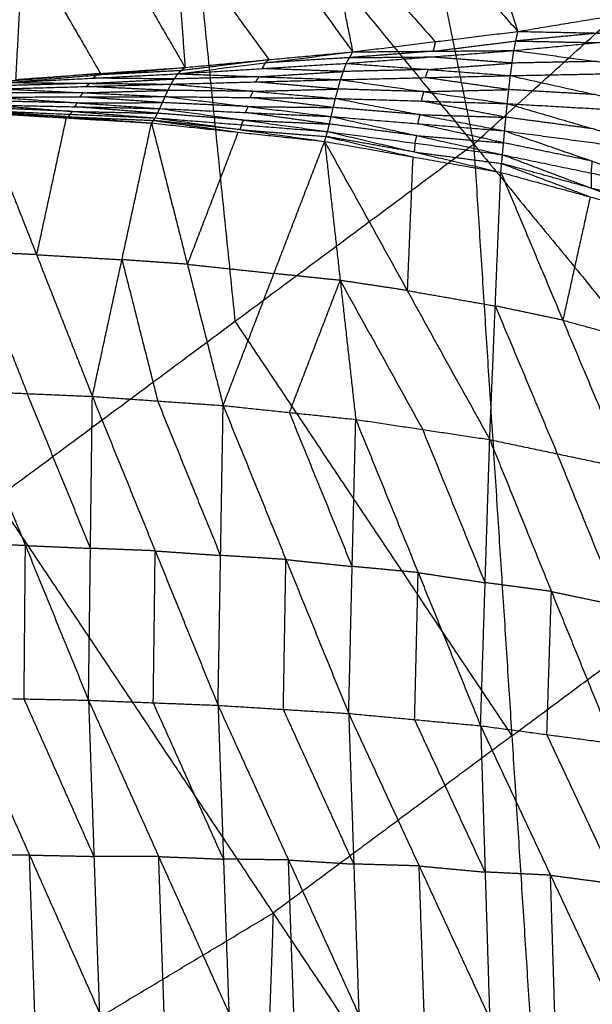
# Model space of a CAD drawing. Header units: millimetres. Extents: x -106 to 110, y -96 to 120.
# Tile 578 of 656: x 30 to 35, y -34 to -26. Entities that reach past the tile are written whole.
import ezdxf

# ---------------------------------------------------------------- set-up
doc = ezdxf.new("R2010")
doc.units = ezdxf.units.MM
doc.header["$MEASUREMENT"] = 0
doc.layers.add('Default', color=7, linetype='Continuous', true_color=0x000000)

msp = doc.modelspace()

# ---------------------------------------------------------------- linework, layer by layer
at = {"layer": 'Default'}
for points in [[(32.1689, -18.3944, 3.8092), (33.0616, -22.7979, 3.8351), (33.9543, -27.2015, 3.8611)], [(29.048, -21.223, 3.8092), (31.5011, -24.2122, 3.8351), (33.9543, -27.2015, 3.8611)], [(33.9543, -27.2015, 3.8611), (35.796, -25.5323, 3.8611), (37.6376, -23.8631, 3.8611)], [(33.5979, -24.1026, -1.5695), (33.9606, -25.1811, -0.722), (34.3234, -26.2595, 0.1255)], [(31.3722, -24.2734, -1.6672), (31.4563, -25.4169, -0.7767), (31.5403, -26.5605, 0.1138)], [(31.3722, -24.2734, -1.6672), (32.1574, -25.3518, -0.7738), (32.9426, -26.4303, 0.1196)], [(31.5011, -24.2122, 3.8351), (31.7295, -26.4472, 3.8481), (31.9579, -28.6821, 3.8611)], [(32.4884, -24.1954, -1.6236), (32.7155, -25.3129, -0.752), (32.9426, -26.4303, 0.1196)], [(32.4884, -24.1954, -1.6236), (33.4059, -25.2275, -0.749), (34.3234, -26.2595, 0.1255)], [(30.1258, -26.6608, 0.1084), (30.1888, -25.5004, -0.7963), (30.2518, -24.3401, -1.701)], [(30.2518, -24.3401, -1.701), (30.896, -25.4503, -0.7936), (31.5403, -26.5605, 0.1138)], [(32.7155, -25.3129, -0.752), (33.1743, -25.8289, -0.3147), (33.633, -26.3449, 0.1226)], [(31.4563, -25.4169, -0.7767), (31.8489, -25.9562, -0.33), (32.2415, -26.4954, 0.1167)], [(30.1888, -25.5004, -0.7963), (30.5109, -26.0555, -0.3426), (30.833, -26.6106, 0.1111)], [(34.3234, -26.2595, 0.1255), (35.0008, -26.1475, 0.1286), (35.6782, -26.0356, 0.1316)], [(32.9426, -26.4303, 0.1196), (33.633, -26.3449, 0.1226), (34.3234, -26.2595, 0.1255)], [(34.2902, -26.4192, -0.0923), (34.3068, -26.3394, 0.0166), (34.3234, -26.2595, 0.1255)], [(34.2902, -26.4192, -0.0923), (34.9856, -26.3532, -0.1369), (35.6811, -26.2872, -0.1815)], [(35.0022, -26.2733, -0.028), (34.6545, -26.3063, -0.0057), (34.3068, -26.3394, 0.0166)], [(34.3234, -26.2595, 0.1255), (35.0022, -26.2733, -0.028), (35.6811, -26.2872, -0.1815)], [(33.6164, -26.4248, 0.0136), (33.9616, -26.3821, 0.0151), (34.3068, -26.3394, 0.0166)], [(33.633, -26.3449, 0.1226), (33.6247, -26.3848, 0.0681), (33.6164, -26.4248, 0.0136)], [(34.3068, -26.3394, 0.0166), (34.6462, -26.3463, -0.0602), (34.9856, -26.3532, -0.1369)], [(31.4783, -26.6136, 0.0311), (32.2105, -26.522, 0.0754), (32.9426, -26.4303, 0.1196)], [(32.2415, -26.4954, 0.1167), (31.8754, -26.5412, 0.0946), (31.5093, -26.5871, 0.0725)], [(31.5403, -26.5605, 0.1138), (32.2415, -26.4954, 0.1167), (32.9426, -26.4303, 0.1196)], [(32.9155, -26.4782, 0.0492), (32.563, -26.5001, 0.0623), (32.2105, -26.522, 0.0754)], [(32.2105, -26.522, 0.0754), (32.226, -26.5087, 0.096), (32.2415, -26.4954, 0.1167)], [(32.8885, -26.5262, -0.0212), (33.5893, -26.4727, -0.0568), (34.2902, -26.4192, -0.0923)], [(32.8885, -26.5262, -0.0212), (32.9155, -26.4782, 0.0492), (32.9426, -26.4303, 0.1196)], [(33.6164, -26.4248, 0.0136), (33.266, -26.4515, 0.0314), (32.9155, -26.4782, 0.0492)], [(32.9155, -26.4782, 0.0492), (33.2524, -26.4755, -0.0038), (33.5893, -26.4727, -0.0568)], [(32.9426, -26.4303, 0.1196), (33.6164, -26.4248, 0.0136), (34.2902, -26.4192, -0.0923)], [(34.2755, -26.5241, -0.1612), (33.9324, -26.4984, -0.109), (33.5893, -26.4727, -0.0568)], [(34.2609, -26.6289, -0.2301), (34.2755, -26.5241, -0.1612), (34.2902, -26.4192, -0.0923)], [(34.2902, -26.4192, -0.0923), (34.9864, -26.5104, -0.2318), (35.6826, -26.6016, -0.3713)], [(30.0612, -26.6865, 0.0655), (30.8007, -26.6235, 0.0897), (31.5403, -26.5605, 0.1138)], [(30.1258, -26.6608, 0.1084), (30.833, -26.6106, 0.1111), (31.5403, -26.5605, 0.1138)], [(31.4783, -26.6136, 0.0311), (32.1834, -26.5699, 0.005), (32.8885, -26.5262, -0.0212)], [(31.4783, -26.6136, 0.0311), (31.5093, -26.5871, 0.0725), (31.5403, -26.5605, 0.1138)], [(32.2105, -26.522, 0.0754), (32.1969, -26.5459, 0.0402), (32.1834, -26.5699, 0.005)], [(32.8644, -26.5944, -0.0688), (32.5239, -26.5821, -0.0319), (32.1834, -26.5699, 0.005)], [(32.8404, -26.6625, -0.1164), (32.8644, -26.5944, -0.0688), (32.8885, -26.5262, -0.0212)], [(33.5747, -26.5775, -0.1257), (33.2195, -26.5859, -0.0972), (32.8644, -26.5944, -0.0688)], [(32.8885, -26.5262, -0.0212), (33.5747, -26.5775, -0.1257), (34.2609, -26.6289, -0.2301)], [(33.5506, -26.6457, -0.1732), (33.5626, -26.6116, -0.1494), (33.5747, -26.5775, -0.1257)], [(33.5747, -26.5775, -0.1257), (33.9251, -26.5508, -0.1434), (34.2755, -26.5241, -0.1612)], [(34.9864, -26.5104, -0.2318), (34.631, -26.5172, -0.1965), (34.2755, -26.5241, -0.1612)], [(30.0612, -26.6865, 0.0655), (30.7697, -26.65, 0.0483), (31.4783, -26.6136, 0.0311)], [(30.833, -26.6106, 0.1111), (30.4633, -26.6421, 0.099), (30.0935, -26.6736, 0.087)], [(30.7418, -26.6932, 0.017), (31.0961, -26.675, 0.0084), (31.4504, -26.6568, -0.0002)], [(30.8007, -26.6235, 0.0897), (30.7852, -26.6368, 0.069), (30.7697, -26.65, 0.0483)], [(31.4504, -26.6568, -0.0002), (31.1101, -26.6534, 0.0241), (30.7697, -26.65, 0.0483)], [(31.5093, -26.5871, 0.0725), (31.155, -26.6053, 0.0811), (30.8007, -26.6235, 0.0897)], [(30.8007, -26.6235, 0.0897), (30.8169, -26.6171, 0.1004), (30.833, -26.6106, 0.1111)], [(31.4225, -26.6999, -0.0315), (31.4504, -26.6568, -0.0002), (31.4783, -26.6136, 0.0311)], [(32.1593, -26.6381, -0.0426), (31.8049, -26.6474, -0.0214), (31.4504, -26.6568, -0.0002)], [(31.4783, -26.6136, 0.0311), (32.1593, -26.6381, -0.0426), (32.8404, -26.6625, -0.1164)], [(32.1314, -26.6812, -0.0739), (32.1454, -26.6596, -0.0583), (32.1593, -26.6381, -0.0426)], [(32.1593, -26.6381, -0.0426), (32.5119, -26.6162, -0.0557), (32.8644, -26.5944, -0.0688)], [(32.8404, -26.6625, -0.1164), (33.5506, -26.6457, -0.1732), (34.2609, -26.6289, -0.2301)], [(34.248, -26.7458, -0.246), (33.8993, -26.6958, -0.2096), (33.5506, -26.6457, -0.1732)], [(34.2351, -26.8628, -0.2619), (34.248, -26.7458, -0.246), (34.2609, -26.6289, -0.2301)], [(34.2609, -26.6289, -0.2301), (34.9718, -26.6152, -0.3007), (35.6826, -26.6016, -0.3713)], [(34.2609, -26.6289, -0.2301), (34.9718, -26.7876, -0.3231), (35.6828, -26.9463, -0.416)], [(30.0028, -26.7394, 0.0258), (30.7126, -26.7197, -0.0028), (31.4225, -26.6999, -0.0315)], [(30.0028, -26.7394, 0.0258), (30.6877, -26.7719, -0.0094), (31.3726, -26.8044, -0.0446)], [(30.7418, -26.6932, 0.017), (30.3869, -26.7031, 0.0313), (30.032, -26.7129, 0.0457)], [(30.0612, -26.6865, 0.0655), (30.7418, -26.6932, 0.017), (31.4225, -26.6999, -0.0315)], [(30.7126, -26.7197, -0.0028), (30.7272, -26.7064, 0.0071), (30.7418, -26.6932, 0.017)], [(31.3975, -26.7522, -0.0381), (31.0551, -26.7359, -0.0204), (30.7126, -26.7197, -0.0028)], [(31.3726, -26.8044, -0.0446), (31.3975, -26.7522, -0.0381), (31.4225, -26.6999, -0.0315)], [(31.4225, -26.6999, -0.0315), (32.1314, -26.6812, -0.0739), (32.8404, -26.6625, -0.1164)], [(31.4225, -26.6999, -0.0315), (32.1103, -26.7597, -0.0845), (32.7982, -26.8196, -0.1376)], [(32.1103, -26.7597, -0.0845), (32.4648, -26.7504, -0.1057), (32.8193, -26.741, -0.127)], [(32.8193, -26.741, -0.127), (32.4753, -26.7111, -0.1004), (32.1314, -26.6812, -0.0739)], [(32.7982, -26.8196, -0.1376), (32.8193, -26.741, -0.127), (32.8404, -26.6625, -0.1164)], [(33.5378, -26.7627, -0.1892), (33.1785, -26.7519, -0.1581), (32.8193, -26.741, -0.127)], [(32.8404, -26.6625, -0.1164), (33.5378, -26.7627, -0.1892), (34.2351, -26.8628, -0.2619)], [(29.9505, -26.8084, 0.018), (30.6616, -26.8064, -0.0133), (31.3726, -26.8044, -0.0446)], [(29.9505, -26.8084, 0.018), (30.6397, -26.8563, -0.0031), (31.3289, -26.9042, -0.0243)], [(30.6877, -26.7719, -0.0094), (30.3322, -26.7729, 0.0062), (29.9767, -26.7739, 0.0219)], [(30.6616, -26.8064, -0.0133), (30.6746, -26.7892, -0.0114), (30.6877, -26.7719, -0.0094)], [(31.3507, -26.8543, -0.0345), (31.0062, -26.8304, -0.0239), (30.6616, -26.8064, -0.0133)], [(30.6877, -26.7719, -0.0094), (31.0426, -26.762, -0.0237), (31.3975, -26.7522, -0.0381)], [(31.3289, -26.9042, -0.0243), (31.3507, -26.8543, -0.0345), (31.3726, -26.8044, -0.0446)], [(31.3726, -26.8044, -0.0446), (32.0674, -26.8876, -0.0756), (32.7621, -26.9708, -0.1065)], [(31.3726, -26.8044, -0.0446), (32.0854, -26.812, -0.0911), (32.7982, -26.8196, -0.1376)], [(32.1103, -26.7597, -0.0845), (31.7539, -26.756, -0.0613), (31.3975, -26.7522, -0.0381)], [(32.0854, -26.812, -0.0911), (32.0978, -26.7859, -0.0878), (32.1103, -26.7597, -0.0845)], [(32.7802, -26.8952, -0.1221), (32.4328, -26.8536, -0.1066), (32.0854, -26.812, -0.0911)], [(32.7621, -26.9708, -0.1065), (32.7802, -26.8952, -0.1221), (32.7982, -26.8196, -0.1376)], [(32.7982, -26.8196, -0.1376), (33.5057, -26.9551, -0.1771), (34.2133, -27.0907, -0.2167)], [(32.7982, -26.8196, -0.1376), (33.5167, -26.8412, -0.1998), (34.2351, -26.8628, -0.2619)], [(33.5167, -26.8412, -0.1998), (33.5272, -26.8019, -0.1945), (33.5378, -26.7627, -0.1892)], [(33.5378, -26.7627, -0.1892), (33.8929, -26.7543, -0.2176), (34.248, -26.7458, -0.246)], [(34.9718, -26.7876, -0.3231), (34.6099, -26.7667, -0.2845), (34.248, -26.7458, -0.246)], [(30.5979, -26.928, 0.0335), (30.2413, -26.9127, 0.0416), (29.8847, -26.8975, 0.0496)], [(29.9046, -26.8738, 0.0309), (30.5979, -26.928, 0.0335), (31.2912, -26.9822, 0.036)], [(29.9046, -26.8738, 0.0309), (30.6167, -26.889, 0.0033), (31.3289, -26.9042, -0.0243)], [(30.6397, -26.8563, -0.0031), (30.2836, -26.8487, 0.0107), (29.9276, -26.8411, 0.0245)], [(30.6167, -26.889, 0.0033), (30.6282, -26.8726, 0.0001), (30.6397, -26.8563, -0.0031)], [(31.3101, -26.9432, 0.0059), (30.9634, -26.9161, 0.0046), (30.6167, -26.889, 0.0033)], [(30.6397, -26.8563, -0.0031), (30.9952, -26.8553, -0.0188), (31.3507, -26.8543, -0.0345)], [(31.2912, -26.9822, 0.036), (31.3101, -26.9432, 0.0059), (31.3289, -26.9042, -0.0243)], [(31.3289, -26.9042, -0.0243), (32.0305, -27.0003, -0.0188), (32.7321, -27.0965, -0.0133)], [(31.3289, -26.9042, -0.0243), (32.0455, -26.9375, -0.0654), (32.7621, -26.9708, -0.1065)], [(32.0674, -26.8876, -0.0756), (31.7091, -26.8709, -0.055), (31.3507, -26.8543, -0.0345)], [(32.0455, -26.9375, -0.0654), (32.0564, -26.9125, -0.0705), (32.0674, -26.8876, -0.0756)], [(32.0674, -26.8876, -0.0756), (32.4238, -26.8914, -0.0988), (32.7802, -26.8952, -0.1221)], [(33.5057, -26.9551, -0.1771), (33.143, -26.9251, -0.1496), (32.7802, -26.8952, -0.1221)], [(34.2242, -26.9768, -0.2393), (33.8704, -26.909, -0.2195), (33.5167, -26.8412, -0.1998)], [(34.2133, -27.0907, -0.2167), (34.2242, -26.9768, -0.2393), (34.2351, -26.8628, -0.2619)], [(34.2351, -26.8628, -0.2619), (34.9584, -27.0747, -0.3075), (35.6817, -27.2866, -0.3531)], [(34.2351, -26.8628, -0.2619), (34.959, -26.9045, -0.339), (35.6828, -26.9463, -0.416)], [(29.8312, -26.9402, 0.1079), (30.2982, -28.125, -0.795), (30.7652, -29.3098, -1.698)], [(29.8312, -26.9402, 0.1079), (30.5455, -26.9824, 0.1111), (31.2598, -27.0247, 0.1144)], [(29.848, -26.9307, 0.0881), (30.1967, -26.9565, 0.0996), (30.5455, -26.9824, 0.1111)], [(30.5623, -26.9729, 0.0914), (30.2051, -26.9518, 0.0897), (29.848, -26.9307, 0.0881)], [(29.8647, -26.9212, 0.0683), (30.5623, -26.9729, 0.0914), (31.2598, -27.0247, 0.1144)], [(29.8647, -26.9212, 0.0683), (30.578, -26.9517, 0.0522), (31.2912, -26.9822, 0.036)], [(30.5455, -26.9824, 0.1111), (30.4218, -27.5537, -0.342), (30.2982, -28.125, -0.795)], [(30.578, -26.9517, 0.0522), (30.5701, -26.9623, 0.0718), (30.5623, -26.9729, 0.0914)], [(30.5623, -26.9729, 0.0914), (30.9189, -26.9882, 0.0833), (31.2755, -27.0034, 0.0752)], [(30.578, -26.9517, 0.0522), (30.588, -26.9398, 0.0428), (30.5979, -26.928, 0.0335)], [(30.5979, -26.928, 0.0335), (30.954, -26.9356, 0.0197), (31.3101, -26.9432, 0.0059)], [(31.2598, -27.0247, 0.1144), (31.2755, -27.0034, 0.0752), (31.2912, -26.9822, 0.036)], [(31.2912, -26.9822, 0.036), (31.9997, -27.0804, 0.0791), (32.7081, -27.1786, 0.1221)], [(31.2912, -26.9822, 0.036), (32.0117, -27.0394, 0.0114), (32.7321, -27.0965, -0.0133)], [(32.0305, -27.0003, -0.0188), (31.6703, -26.9718, -0.0065), (31.3101, -26.9432, 0.0059)], [(32.7471, -27.0336, -0.0599), (32.3963, -26.9855, -0.0627), (32.0455, -26.9375, -0.0654)], [(32.7321, -27.0965, -0.0133), (32.7471, -27.0336, -0.0599), (32.7621, -26.9708, -0.1065)], [(32.7621, -26.9708, -0.1065), (33.4787, -27.1303, -0.0932), (34.1952, -27.2899, -0.0799)], [(32.7621, -26.9708, -0.1065), (33.4877, -27.0307, -0.1616), (34.2133, -27.0907, -0.2167)], [(33.4877, -27.0307, -0.1616), (33.4967, -26.9929, -0.1694), (33.5057, -26.9551, -0.1771)], [(33.5057, -26.9551, -0.1771), (33.865, -26.9659, -0.2082), (34.2242, -26.9768, -0.2393)], [(34.9584, -27.0747, -0.3075), (34.5913, -27.0257, -0.2734), (34.2242, -26.9768, -0.2393)], [(30.7652, -29.3098, -1.698), (31.0125, -28.1672, -0.7918), (31.2598, -27.0247, 0.1144)], [(31.2598, -27.0247, 0.1144), (31.5594, -28.2054, -0.7678), (31.859, -29.3862, -1.65)], [(31.2598, -27.0247, 0.1144), (31.984, -27.1016, 0.1183), (32.7081, -27.1786, 0.1221)], [(31.2755, -27.0034, 0.0752), (31.6297, -27.0525, 0.0967), (31.984, -27.1016, 0.1183)], [(31.9997, -27.0804, 0.0791), (31.6376, -27.0419, 0.0771), (31.2755, -27.0034, 0.0752)], [(32.0117, -27.0394, 0.0114), (32.0057, -27.0599, 0.0452), (31.9997, -27.0804, 0.0791)], [(32.0117, -27.0394, 0.0114), (32.0211, -27.0199, -0.0037), (32.0305, -27.0003, -0.0188)], [(32.0305, -27.0003, -0.0188), (32.3888, -27.017, -0.0394), (32.7471, -27.0336, -0.0599)], [(33.4787, -27.1303, -0.0932), (33.1129, -27.082, -0.0766), (32.7471, -27.0336, -0.0599)], [(34.2043, -27.1903, -0.1483), (33.846, -27.1105, -0.155), (33.4877, -27.0307, -0.1616)], [(31.984, -27.1016, 0.1183), (31.7717, -27.6535, -0.3248), (31.5594, -28.2054, -0.7678)], [(31.9997, -27.0804, 0.0791), (32.3599, -27.109, 0.0667), (32.7201, -27.1376, 0.0544)], [(32.7081, -27.1786, 0.1221), (32.7201, -27.1376, 0.0544), (32.7321, -27.0965, -0.0133)], [(32.7201, -27.1376, 0.0544), (33.0823, -27.2227, 0.0906), (33.4446, -27.3078, 0.1268)], [(33.4565, -27.2668, 0.0591), (33.0883, -27.2022, 0.0568), (32.7201, -27.1376, 0.0544)], [(32.7321, -27.0965, -0.0133), (33.4565, -27.2668, 0.0591), (34.181, -27.4371, 0.1315)], [(32.7321, -27.0965, -0.0133), (33.4636, -27.1932, -0.0466), (34.1952, -27.2899, -0.0799)], [(33.4636, -27.1932, -0.0466), (33.4711, -27.1618, -0.0699), (33.4787, -27.1303, -0.0932)], [(33.4787, -27.1303, -0.0932), (33.8415, -27.1603, -0.1208), (34.2043, -27.1903, -0.1483)], [(34.1952, -27.2899, -0.0799), (34.2043, -27.1903, -0.1483), (34.2133, -27.0907, -0.2167)], [(34.2133, -27.0907, -0.2167), (34.9463, -27.3437, -0.1897), (35.6794, -27.5968, -0.1626)], [(34.2133, -27.0907, -0.2167), (34.9475, -27.1886, -0.2849), (35.6817, -27.2866, -0.3531)], [(29.9616, -30.1627, 3.8611), (31.9579, -28.6821, 3.8611), (33.9543, -27.2015, 3.8611)], [(31.859, -29.3862, -1.65), (32.2836, -28.2824, -0.7639), (32.7081, -27.1786, 0.1221)], [(32.7081, -27.1786, 0.1221), (32.8379, -28.3404, -0.7343), (32.9677, -29.5021, -1.5907)], [(32.7081, -27.1786, 0.1221), (33.3982, -28.4246, -0.6989), (34.0883, -29.6706, -1.52)], [(32.7081, -27.1786, 0.1221), (33.4446, -27.3078, 0.1268), (34.181, -27.4371, 0.1315)], [(33.4636, -27.1932, -0.0466), (33.4601, -27.23, 0.0062), (33.4565, -27.2668, 0.0591)], [(33.9543, -27.2015, 3.8611), (34.2732, -32.1471, 3.9066), (34.592, -37.0927, 3.952)], [(33.9543, -27.2015, 3.8611), (36.598, -30.4228, 3.9066), (39.2418, -33.6442, 3.952)], [(34.9463, -27.3437, -0.1897), (34.5753, -27.267, -0.169), (34.2043, -27.1903, -0.1483)], [(33.4446, -27.3078, 0.1268), (33.4214, -27.8662, -0.2861), (33.3982, -28.4246, -0.6989)], [(33.4565, -27.2668, 0.0591), (33.8223, -27.3151, 0.0424), (34.1881, -27.3635, 0.0258)], [(34.181, -27.4371, 0.1315), (34.1881, -27.3635, 0.0258), (34.1952, -27.2899, -0.0799)], [(34.1952, -27.2899, -0.0799), (34.9355, -27.5685, 0.0317), (35.6758, -27.8471, 0.1434)], [(34.1952, -27.2899, -0.0799), (34.9373, -27.4433, -0.1213), (35.6794, -27.5968, -0.1626)], [(34.1881, -27.3635, 0.0258), (34.5582, -27.5028, 0.0816), (34.9284, -27.6421, 0.1374)], [(34.9355, -27.5685, 0.0317), (34.5618, -27.466, 0.0287), (34.1881, -27.3635, 0.0258)], [(34.9373, -27.4433, -0.1213), (34.9418, -27.3935, -0.1555), (34.9463, -27.3437, -0.1897)], [(34.0883, -29.6706, -1.52), (34.1347, -28.5539, -0.6943), (34.181, -27.4371, 0.1315)], [(34.181, -27.4371, 0.1315), (34.6997, -28.6726, -0.6533), (35.2185, -29.9081, -1.4382)], [(34.181, -27.4371, 0.1315), (34.9284, -27.6421, 0.1374), (35.6758, -27.8471, 0.1434)], [(34.9373, -27.4433, -0.1213), (34.9364, -27.5059, -0.0448), (34.9355, -27.5685, 0.0317)], [(34.9284, -27.6421, 0.1374), (34.8141, -28.1573, -0.258), (34.6997, -28.6726, -0.6533)], [(34.9355, -27.5685, 0.0317), (35.3065, -27.6452, 0.011), (35.6776, -27.7219, -0.0096)], [(29.7543, -28.1013, -0.8138), (29.9878, -28.6937, -1.2652), (30.2214, -29.2861, -1.7167)], [(30.2982, -28.125, -0.795), (30.0263, -28.1131, -0.8044), (29.7543, -28.1013, -0.8138)], [(30.2982, -28.125, -0.795), (30.6554, -28.1461, -0.7934), (31.0125, -28.1672, -0.7918)], [(31.0125, -28.1672, -0.7918), (31.1623, -28.7576, -1.2329), (31.3121, -29.348, -1.674)], [(31.5594, -28.2054, -0.7678), (31.2859, -28.1863, -0.7798), (31.0125, -28.1672, -0.7918)], [(31.5594, -28.2054, -0.7678), (31.9215, -28.2439, -0.7659), (32.2836, -28.2824, -0.7639)], [(32.8379, -28.3404, -0.7343), (32.5607, -28.3114, -0.7491), (32.2836, -28.2824, -0.7639)], [(32.4133, -29.4441, -1.6203), (32.6256, -28.8923, -1.1773), (32.8379, -28.3404, -0.7343)], [(32.8379, -28.3404, -0.7343), (33.183, -28.9634, -1.1448), (33.528, -29.5864, -1.5553)], [(33.3982, -28.4246, -0.6989), (33.1181, -28.3825, -0.7166), (32.8379, -28.3404, -0.7343)], [(33.3982, -28.4246, -0.6989), (33.7664, -28.4892, -0.6966), (34.1347, -28.5539, -0.6943)], [(34.1347, -28.5539, -0.6943), (34.394, -29.1716, -1.0867), (34.6534, -29.7894, -1.4791)], [(34.6997, -28.6726, -0.6533), (34.4172, -28.6132, -0.6738), (34.1347, -28.5539, -0.6943)], [(31.9579, -28.6821, 3.8611), (33.1156, -30.4146, 3.8838), (34.2732, -32.1471, 3.9066)], [(34.6997, -28.6726, -0.6533), (35.0735, -28.7751, -0.6504), (35.4472, -28.8776, -0.6474)], [(29.6775, -29.2624, -1.7354), (30.2053, -30.5558, -2.1993), (30.7331, -31.8491, -2.6633)], [(29.6775, -29.2624, -1.7354), (30.2214, -29.2861, -1.7167), (30.7652, -29.3098, -1.698)], [(30.7492, -30.5795, -2.1806), (30.4853, -29.9328, -1.9486), (30.2214, -29.2861, -1.7167)], [(30.7331, -31.8491, -2.6633), (30.7492, -30.5795, -2.1806), (30.7652, -29.3098, -1.698)], [(30.7652, -29.3098, -1.698), (31.2907, -30.6006, -2.1473), (31.8162, -31.8914, -2.5966)], [(30.7652, -29.3098, -1.698), (31.3121, -29.348, -1.674), (31.859, -29.3862, -1.65)], [(31.8376, -30.6388, -2.1233), (31.5748, -29.9934, -1.8986), (31.3121, -29.348, -1.674)], [(31.8162, -31.8914, -2.5966), (31.8376, -30.6388, -2.1233), (31.859, -29.3862, -1.65)], [(31.859, -29.3862, -1.65), (32.3839, -30.6729, -2.0814), (32.9088, -31.9596, -2.5127)], [(31.859, -29.3862, -1.65), (32.4133, -29.4441, -1.6203), (32.9677, -29.5021, -1.5907)], [(32.9382, -30.7309, -2.0517), (32.6758, -30.0875, -1.836), (32.4133, -29.4441, -1.6203)], [(32.9088, -31.9596, -2.5127), (32.9382, -30.7309, -2.0517), (32.9677, -29.5021, -1.5907)], [(32.9677, -29.5021, -1.5907), (33.4898, -30.7822, -2.0011), (34.012, -32.0622, -2.4115)], [(32.9677, -29.5021, -1.5907), (33.528, -29.5864, -1.5553), (34.0883, -29.6706, -1.52)], [(34.0501, -30.8664, -1.9657), (33.7891, -30.2264, -1.7605), (33.528, -29.5864, -1.5553)], [(34.012, -32.0622, -2.4115), (34.0501, -30.8664, -1.9657), (34.0883, -29.6706, -1.52)], [(34.0883, -29.6706, -1.52), (34.6044, -30.9401, -1.9067), (35.1205, -32.2095, -2.2934)], [(34.0883, -29.6706, -1.52), (34.6534, -29.7894, -1.4791), (35.2185, -29.9081, -1.4382)], [(35.1695, -31.0588, -1.8658), (34.9115, -30.4241, -1.6725), (34.6534, -29.7894, -1.4791)], [(29.9616, -30.1627, 3.8611), (32.2768, -33.6277, 3.9066), (34.592, -37.0927, 3.952)], [(34.2732, -32.1471, 3.9066), (35.4356, -31.285, 3.9066), (36.598, -30.4228, 3.9066)], [(30.2053, -30.5558, -2.1993), (29.9358, -30.55, -2.2119), (29.6663, -30.5443, -2.2246)], [(30.1941, -31.8377, -2.6885), (30.1997, -31.1967, -2.4439), (30.2053, -30.5558, -2.1993)], [(30.2053, -30.5558, -2.1993), (30.4772, -30.5676, -2.19), (30.7492, -30.5795, -2.1806)], [(31.2907, -30.6006, -2.1473), (31.0199, -30.59, -2.164), (30.7492, -30.5795, -2.1806)], [(31.2746, -31.8703, -2.63), (31.2827, -31.2354, -2.3886), (31.2907, -30.6006, -2.1473)], [(31.2907, -30.6006, -2.1473), (31.5641, -30.6197, -2.1353), (31.8376, -30.6388, -2.1233)], [(32.3839, -30.6729, -2.0814), (32.1107, -30.6558, -2.1023), (31.8376, -30.6388, -2.1233)], [(32.3625, -31.9255, -2.5547), (32.3732, -31.2992, -2.318), (32.3839, -30.6729, -2.0814)], [(32.3839, -30.6729, -2.0814), (32.661, -30.7019, -2.0665), (32.9382, -30.7309, -2.0517)], [(33.4898, -30.7822, -2.0011), (33.214, -30.7565, -2.0264), (32.9382, -30.7309, -2.0517)], [(33.4604, -32.0109, -2.4621), (33.4751, -31.3965, -2.2316), (33.4898, -30.7822, -2.0011)], [(33.4898, -30.7822, -2.0011), (33.77, -30.8243, -1.9834), (34.0501, -30.8664, -1.9657)], [(34.6044, -30.9401, -1.9067), (34.3273, -30.9032, -1.9362), (34.0501, -30.8664, -1.9657)], [(34.5662, -32.1359, -2.3525), (34.5853, -31.538, -2.1296), (34.6044, -30.9401, -1.9067)], [(34.6044, -30.9401, -1.9067), (34.887, -30.9994, -1.8863), (35.1695, -31.0588, -1.8658)], [(29.6551, -31.8263, -2.7137), (30.1941, -31.8377, -2.6885), (30.7331, -31.8491, -2.6633)], [(29.6551, -31.8263, -2.7137), (30.2394, -33.1427, -2.7969), (30.8236, -34.4591, -2.8801)], [(30.7784, -33.1541, -2.7717), (30.4862, -32.4959, -2.7301), (30.1941, -31.8377, -2.6885)], [(30.7331, -31.8491, -2.6633), (30.7784, -33.1541, -2.7717), (30.8236, -34.4591, -2.8801)], [(30.7331, -31.8491, -2.6633), (31.2746, -31.8703, -2.63), (31.8162, -31.8914, -2.5966)], [(30.7331, -31.8491, -2.6633), (31.3199, -33.1555, -2.7368), (31.9067, -34.4619, -2.8104)], [(31.8614, -33.1767, -2.7035), (31.568, -32.5235, -2.6667), (31.2746, -31.8703, -2.63)], [(31.8162, -31.8914, -2.5966), (31.8614, -33.1767, -2.7035), (31.9067, -34.4619, -2.8104)], [(31.8162, -31.8914, -2.5966), (32.3625, -31.9255, -2.5547), (32.9088, -31.9596, -2.5127)], [(31.8162, -31.8914, -2.5966), (32.405, -33.1841, -2.6591), (32.9939, -34.4767, -2.7216)], [(32.9513, -33.2181, -2.6172), (32.6569, -32.5718, -2.5859), (32.3625, -31.9255, -2.5547)], [(32.9088, -31.9596, -2.5127), (32.9513, -33.2181, -2.6172), (32.9939, -34.4767, -2.7216)], [(32.9088, -31.9596, -2.5127), (33.4604, -32.0109, -2.4621), (34.012, -32.0622, -2.4115)], [(32.9088, -31.9596, -2.5127), (33.4982, -33.2338, -2.5632), (34.0876, -34.508, -2.6137)], [(34.0498, -33.2851, -2.5126), (33.7551, -32.648, -2.4873), (33.4604, -32.0109, -2.4621)], [(34.012, -32.0622, -2.4115), (34.0498, -33.2851, -2.5126), (34.0876, -34.508, -2.6137)], [(34.012, -32.0622, -2.4115), (34.5662, -32.1359, -2.3525), (35.1205, -32.2095, -2.2934)], [(34.012, -32.0622, -2.4115), (34.5967, -33.3113, -2.4494), (35.1815, -34.5604, -2.4873)], [(34.2732, -32.1471, 3.9066), (33.275, -32.8874, 3.9066), (32.2768, -33.6277, 3.9066)], [(35.151, -33.385, -2.3904), (34.8586, -32.7604, -2.3714), (34.5662, -32.1359, -2.3525)], [(30.2394, -33.1427, -2.7969), (29.9693, -33.1443, -2.8099), (29.6993, -33.1459, -2.8228)], [(30.2835, -34.4623, -2.906), (30.2614, -33.8025, -2.8514), (30.2394, -33.1427, -2.7969)], [(30.2394, -33.1427, -2.7969), (30.5089, -33.1484, -2.7843), (30.7784, -33.1541, -2.7717)], [(31.3199, -33.1555, -2.7368), (31.0491, -33.1548, -2.7543), (30.7784, -33.1541, -2.7717)], [(31.3651, -34.4605, -2.8452), (31.3425, -33.808, -2.791), (31.3199, -33.1555, -2.7368)], [(31.3199, -33.1555, -2.7368), (31.5907, -33.1661, -2.7202), (31.8614, -33.1767, -2.7035)], [(32.405, -33.1841, -2.6591), (32.1332, -33.1804, -2.6813), (31.8614, -33.1767, -2.7035)], [(32.4503, -34.4693, -2.766), (32.4276, -33.8267, -2.7126), (32.405, -33.1841, -2.6591)], [(32.405, -33.1841, -2.6591), (32.6782, -33.2011, -2.6381), (32.9513, -33.2181, -2.6172)], [(33.4982, -33.2338, -2.5632), (33.2247, -33.226, -2.5902), (32.9513, -33.2181, -2.6172)], [(33.5407, -34.4924, -2.6676), (33.5194, -33.8631, -2.6154), (33.4982, -33.2338, -2.5632)], [(33.4982, -33.2338, -2.5632), (33.774, -33.2595, -2.5379), (34.0498, -33.2851, -2.5126)], [(34.5967, -33.3113, -2.4494), (34.3232, -33.2982, -2.481), (34.0498, -33.2851, -2.5126)], [(34.6345, -34.5342, -2.5505), (34.6156, -33.9228, -2.4999), (34.5967, -33.3113, -2.4494)], [(34.5967, -33.3113, -2.4494), (34.8738, -33.3481, -2.4199), (35.151, -33.385, -2.3904)], [(29.7941, -35.1158, 3.9066), (31.0354, -34.3717, 3.9066), (32.2768, -33.6277, 3.9066)], [(32.2768, -33.6277, 3.9066), (32.1931, -36.1042, 3.9293), (32.1093, -38.5807, 3.952)], [(34.592, -37.0927, 3.952), (36.9169, -35.3684, 3.952), (39.2418, -33.6442, 3.952)]]:
    msp.add_open_spline(points, degree=2, dxfattribs=at)

doc.saveas('drawing.dxf')
